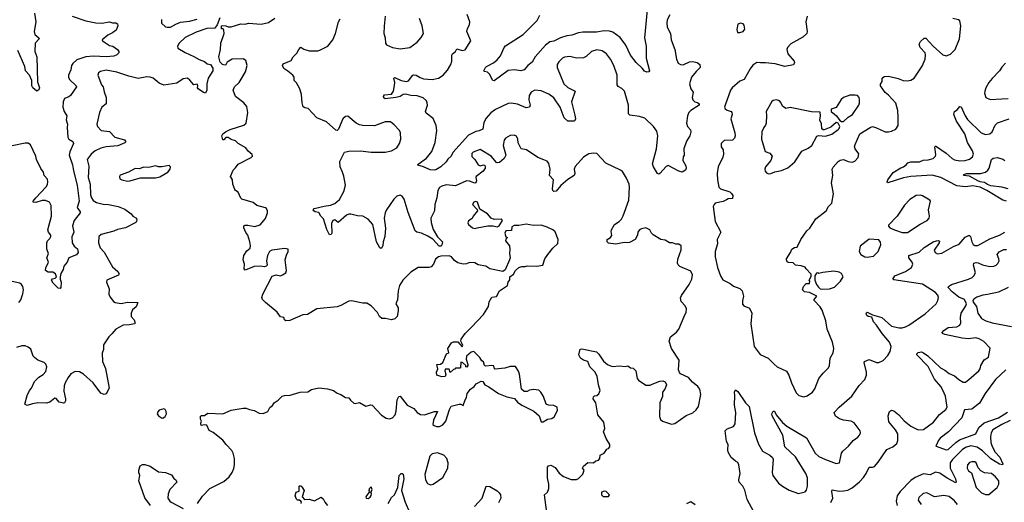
# Model space of a CAD drawing. Extents: x 1603745 to 1745082, y 385868 to 533966.
# Tile 520 of 646: x 1630205 to 1639420, y 480245 to 484764. Entities that reach past the tile are written whole.
import ezdxf

# ---------------------------------------------------------------- set-up
doc = ezdxf.new("R2010")
doc.units = 0

msp = doc.modelspace()

# ---------------------------------------------------------------- linework, layer by layer
at = {"layer": '0CON20XD'}
for points in [[(1630695, 484795.7), (1630824.3, 484754.3), (1630916.9, 484733.1), (1630975, 484730), (1631045, 484743.3), (1631075, 484734.5), (1631104.2, 484734.2), (1631120, 484725), (1631124, 484705), (1631106.7, 484665), (1631075, 484640.8), (1631029.4, 484620.6), (1630977.5, 484575), (1630980, 484565), (1631045, 484522.5), (1631076.7, 484516.7), (1631120, 484485), (1631133.8, 484465), (1631133.3, 484455), (1631113.8, 484435), (1631085, 484423.5), (1631013.4, 484416.6), (1630895, 484423.1), (1630825, 484416.2), (1630741.3, 484388.7), (1630702.5, 484355), (1630691.2, 484335), (1630685, 484293.3), (1630662.5, 484245), (1630661.4, 484225), (1630672.5, 484205), (1630734, 484145), (1630737.5, 484135), (1630681.4, 484055), (1630665, 484042), (1630625, 484026), (1630611.4, 483995), (1630608.9, 483945), (1630621.1, 483905), (1630645.6, 483865), (1630640.6, 483825), (1630645.8, 483805), (1630652.9, 483785), (1630647.8, 483755), (1630656, 483665), (1630665.8, 483645.8), (1630701.2, 483625), (1630709.2, 483605), (1630673.3, 483526.7), (1630667.7, 483495), (1630698.7, 483405), (1630707.4, 483347.4), (1630742.4, 483215), (1630760.6, 483065), (1630744.4, 483005), (1630769.5, 482965), (1630770, 482955), (1630714.5, 482885), (1630700.6, 482835), (1630710.8, 482775), (1630692.3, 482732.3), (1630696, 482675), (1630715, 482643.8), (1630747, 482617), (1630752.9, 482585), (1630737.6, 482562.4), (1630666.1, 482533.9), (1630648.8, 482495), (1630618, 482455), (1630612, 482425), (1630591.2, 482388.8), (1630582.9, 482355), (1630582.9, 482335), (1630593.8, 482306.2), (1630590.8, 482255), (1630582.5, 482247.5), (1630565, 482251.4), (1630517.7, 482297.7), (1630504, 482325), (1630511.2, 482338.8), (1630535.5, 482344.5), (1630550, 482355), (1630539.5, 482385), (1630515, 482399.6), (1630471.4, 482401.4), (1630446.7, 482415), (1630449.5, 482440.5), (1630473.8, 482495), (1630457.8, 482535), (1630475.8, 482575), (1630460.5, 482615), (1630458.9, 482675), (1630465.3, 482694.7), (1630488, 482715), (1630496, 482735), (1630496, 482745), (1630473.1, 482773.1), (1630468.9, 482795), (1630502.7, 482925), (1630500.6, 483025), (1630485, 483055.5), (1630445, 483070), (1630415, 483069.5), (1630355, 483052.3), (1630331.2, 483055), (1630331.4, 483065), (1630355, 483096.9), (1630451.2, 483198.8), (1630465, 483221.2), (1630469.1, 483245), (1630465, 483270), (1630435.3, 483305.3), (1630426.7, 483335), (1630402, 483372), (1630363.6, 483453.6), (1630355.1, 483485.1), (1630305, 483592.5), (1630285, 483606.7), (1630255, 483607.8), (1630135, 483581.4)], [(1630344.4, 484825), (1630357.1, 484745), (1630338.9, 484655), (1630345.8, 484625), (1630383.8, 484595), (1630385.9, 484585.9), (1630350.8, 484545), (1630347.5, 484465), (1630366.1, 484416.1), (1630372.1, 484182.1), (1630390, 484125), (1630384.1, 484105.9), (1630365, 484093.8), (1630327.1, 484127.1), (1630319.2, 484145), (1630317.5, 484195), (1630298, 484245), (1630258, 484285), (1630252, 484325), (1630188.5, 484475)], [(1636290.2, 484809.8), (1636265, 484761.2), (1636260, 484735), (1636265, 484693.3), (1636296.7, 484635), (1636302.9, 484575), (1636336.2, 484486.2), (1636351.9, 484395), (1636368, 484358), (1636390, 484345), (1636415, 484342.9), (1636475, 484370), (1636505, 484373.3), (1636545, 484364), (1636571.2, 484345), (1636574, 484315), (1636535, 484280), (1636491.9, 484225), (1636474.5, 484165), (1636486.8, 484116.8), (1636506.7, 484085), (1636498.6, 484035), (1636504.2, 484014.2), (1636522.5, 483995), (1636548.8, 483988.8), (1636563.3, 483975), (1636563.3, 483965), (1636487.2, 483912.8), (1636468.6, 483895), (1636454.2, 483865), (1636446.2, 483795), (1636456, 483765), (1636482.3, 483732.3), (1636487.5, 483715), (1636475.7, 483675), (1636444.5, 483625.5), (1636420.8, 483555), (1636423.6, 483496.4), (1636415, 483480), (1636412.5, 483445), (1636440, 483395), (1636441.2, 483375), (1636436, 483354), (1636405, 483337.5), (1636375, 483347.1), (1636275, 483400), (1636255, 483390.8), (1636195, 483323.8), (1636185, 483316.7), (1636175, 483323.3), (1636135.7, 483385), (1636128.1, 483415), (1636163.7, 483556.3), (1636177.7, 483675), (1636168.7, 483718.7), (1636135.5, 483765), (1636055, 483840.6), (1636005, 483858), (1635915, 483871.4), (1635903.3, 483883.3), (1635902.7, 483965), (1635865.8, 484095), (1635840.7, 484120.7), (1635805, 484137.5), (1635795.6, 484155), (1635795.5, 484245), (1635765.9, 484335.9), (1635734.4, 484395), (1635695.6, 484445), (1635655, 484473.5), (1635605, 484481.8), (1635555, 484467.5), (1635505, 484419.2), (1635481.7, 484408.3), (1635415, 484404.6), (1635355, 484420.9), (1635305, 484412.9), (1635285, 484403.3), (1635249.2, 484370.8), (1635235.5, 484345), (1635234.5, 484315), (1635297.3, 484165), (1635335, 484129.1), (1635402.5, 484095), (1635370, 483995), (1635400.7, 483869.3), (1635406.5, 483835), (1635396.2, 483813.8), (1635335, 483813.8), (1635301.9, 483845), (1635263.3, 483945), (1635205, 484032.1), (1635155.7, 484065.7), (1635085, 484098.2), (1635024.6, 484105.4), (1634990.8, 484085), (1634973.1, 484055), (1634970.4, 484015), (1634981.8, 483965), (1634975, 483944.2), (1634945, 483938.8), (1634865, 483974.5), (1634805, 483983.5), (1634775, 483977.8), (1634657.6, 483922.4), (1634615, 483890.9), (1634569.1, 483840.9), (1634548.8, 483801.2), (1634540, 483740), (1634506.4, 483723.6), (1634475, 483717.8), (1634405, 483683.1), (1634259.3, 483519.3), (1634242.9, 483485), (1634212.6, 483457.4), (1634197.2, 483432.8), (1634146, 483385), (1634100.9, 483359.1), (1634084.3, 483354.3), (1634045, 483356.7), (1633985, 483386.2), (1633930.7, 483400.7), (1633927.5, 483405), (1633935, 483412.5), (1634011.5, 483468.5), (1634061.2, 483528.8), (1634092.4, 483615), (1634109.1, 483725), (1634103.9, 483773.9), (1634075, 483839.2), (1634008.8, 483888.8), (1634004.3, 483905), (1634020, 483965), (1634019.2, 483985), (1634010.8, 484005), (1633981.2, 484031.2), (1633925, 484050.4), (1633865, 484054), (1633815, 484066.4), (1633795, 484062.9), (1633765, 484044.5), (1633725, 484035.6), (1633625, 484024), (1633611.7, 484031.7), (1633610, 484045), (1633618.3, 484061.7), (1633685, 484066.7), (1633702.5, 484095), (1633711.7, 484148.3), (1633714.4, 484175), (1633706.2, 484215), (1633715, 484222), (1633774.7, 484194.7), (1633825, 484184.4), (1633845, 484192.9), (1633885, 484243.8), (1633895, 484248.1), (1633915, 484244.4), (1633952, 484222), (1633985, 484210.8), (1634066, 484204), (1634125, 484216.4), (1634168.6, 484245), (1634208.9, 484291.1), (1634241.1, 484345), (1634248.8, 484375), (1634248.9, 484431.1), (1634255, 484444.3), (1634282.5, 484465), (1634295, 484490), (1634345, 484474.4), (1634375, 484480.8), (1634425.6, 484565), (1634389.2, 484655), (1634397, 484683), (1634415.7, 484715), (1634416.5, 484745), (1634393.6, 484813.6)], [(1633624.1, 484795.9), (1633615.6, 484704.4), (1633612.9, 484635), (1633624.4, 484594.4), (1633628.6, 484545), (1633638.9, 484528.9), (1633695, 484502.9), (1633765, 484491.9), (1633855, 484504.4), (1633925, 484554.2), (1633962.2, 484597.8), (1633984.3, 484635), (1633971.1, 484705), (1633948, 484775)], [(1636077.8, 484855), (1636052.7, 484595), (1636066.9, 484515), (1636067.5, 484405), (1636098, 484285), (1636092.5, 484275), (1636075, 484271.2), (1636053, 484283), (1636031.5, 484311.5), (1635975, 484364), (1635922, 484432), (1635876.2, 484526.2), (1635825, 484595.8), (1635755, 484648), (1635725, 484658), (1635675, 484661.1), (1635602.1, 484647.9), (1635475, 484646.9), (1635435, 484641.1), (1635371.7, 484618.3), (1635325, 484612.5), (1635265, 484594.5), (1635205, 484562.7), (1635165, 484556.2), (1635124.3, 484525.7), (1635029.2, 484415), (1635000, 484365), (1634960, 484335), (1634926.8, 484293.2), (1634895, 484284.2), (1634835, 484293.8), (1634775, 484288), (1634645, 484190), (1634633.9, 484193.9), (1634602.5, 484255), (1634583.3, 484273.3), (1634555, 484277.5), (1634547.5, 484285), (1634565, 484316.2), (1634573.6, 484326.4), (1634639.6, 484360.4), (1634672.7, 484387.3), (1634703.9, 484426.1), (1634738, 484505), (1634750.2, 484519.8), (1634916, 484624), (1635048.8, 484755), (1635072.1, 484805)], [(1637575, 484797.5), (1637561.9, 484745), (1637575.6, 484655), (1637573.1, 484635), (1637535, 484599.5), (1637422.9, 484537.1), (1637390.6, 484505), (1637385.7, 484485), (1637394.2, 484445), (1637452.5, 484375), (1637455.8, 484364.2), (1637447.3, 484342.7), (1637365, 484324.2), (1637275, 484350), (1637185, 484361.2), (1637139.3, 484360.7), (1637105, 484364), (1637065, 484338), (1637040, 484305), (1636985.8, 484205), (1636945, 484188), (1636872, 484125), (1636857.5, 484105), (1636806, 483965), (1636802, 483945), (1636808.8, 483928.8), (1636825, 483916.2), (1636865, 483903.3), (1636871.2, 483895), (1636873.8, 483875), (1636859.2, 483835), (1636896.5, 483705), (1636900, 483675), (1636896, 483655), (1636875, 483637.5), (1636797.7, 483632.3), (1636771.2, 483605), (1636768.8, 483575), (1636788, 483545), (1636791.4, 483505), (1636785, 483476.7), (1636743.1, 483385), (1636731.8, 483325), (1636734.6, 483265), (1636746.7, 483195), (1636765, 483181.5), (1636851.4, 483151.4), (1636867.9, 483137.9), (1636878.7, 483118.7), (1636875, 483091.2), (1636835, 483086.7), (1636821.2, 483078.8), (1636788, 483062), (1636715, 483046.7), (1636702.9, 483035), (1636695.6, 483015), (1636714.5, 482875), (1636765.7, 482775), (1636732, 482705), (1636735.6, 482665), (1636714.3, 482595), (1636712.7, 482542.7), (1636734, 482445), (1636762.5, 482365), (1636787, 482327), (1636853.6, 482293.6), (1636885, 482270), (1636945, 482246.7), (1636966.7, 482225), (1636978, 482175), (1636968.3, 482131.7), (1636970.5, 482100.5), (1636982.5, 482085), (1637035, 482063.3), (1637056.2, 482015), (1637046.2, 481915), (1637078.6, 481705), (1637135, 481628), (1637208.8, 481595), (1637267.4, 481537.4), (1637295, 481514), (1637381.7, 481471.7), (1637403.8, 481435), (1637426.7, 481365), (1637470.6, 481270.6), (1637495.8, 481245.8), (1637545, 481234.2)], [(1632077.5, 484782.5), (1632052, 484715), (1632030, 484685), (1631955, 484681.4), (1631855, 484648.1), (1631755, 484597.8), (1631696, 484545), (1631681.2, 484515), (1631686.1, 484496.1), (1631755, 484456), (1631835, 484420), (1631885, 484390), (1631935, 484373.8), (1631960.5, 484350.5), (1631990, 484345), (1632011.7, 484311.7), (1632012.5, 484285), (1631970, 484215), (1631956.7, 484165), (1631956.4, 484103.6), (1631945, 484077.5), (1631925, 484082.5), (1631875, 484117.5), (1631870, 484125), (1631873.3, 484145), (1631865, 484160), (1631835, 484153.3), (1631798.7, 484198.7), (1631775, 484215.7), (1631735, 484211.4), (1631675, 484169.2), (1631555, 484150), (1631510.3, 484170.3), (1631453.8, 484215), (1631427.5, 484225), (1631395, 484227.8), (1631315, 484214.4), (1631225, 484236.7), (1631115, 484273.3), (1631015, 484292.7), (1630960.6, 484279.4), (1630941.2, 484265), (1630937.1, 484245), (1630971.4, 484155), (1630987.5, 484135), (1630995, 484087.5), (1631014.3, 484034.3), (1631014, 483975), (1630974.2, 483945), (1630950.8, 483895), (1630927.5, 483785), (1630932.5, 483765), (1630968.8, 483725), (1631045, 483716.9), (1631095, 483665.6), (1631185, 483638.6), (1631199.3, 483620.7), (1631189.7, 483610.3), (1631125, 483581.4), (1631015, 483572.7), (1630965, 483562.5), (1630910, 483535), (1630872.5, 483505), (1630835.8, 483455), (1630852.2, 483392.2), (1630845.4, 483285.4), (1630864.6, 483224.6), (1630867.7, 483125), (1630876.1, 483096.1), (1630892.4, 483072.4), (1630922.6, 483052.6), (1630985, 483036.5), (1631035, 483033.2), (1631126, 483014), (1631190.5, 482990.5), (1631247.5, 482945), (1631262.5, 482925), (1631297.5, 482905), (1631300, 482885), (1631292.5, 482865), (1631195, 482814.4), (1631120.3, 482799.7), (1631085, 482784.2), (1630966.7, 482753.3), (1630946.6, 482733.4), (1630941.9, 482675), (1630957.2, 482627.2), (1630995, 482588), (1631075, 482450), (1631125, 482406.2), (1631136.2, 482385), (1631128.3, 482371.7), (1631020, 482325), (1631016.7, 482305), (1631042.7, 482242.7), (1631040, 482195), (1631051.2, 482165), (1631082.5, 482125), (1631097, 482117), (1631155.8, 482105.8), (1631215, 482118.6), (1631310, 482115), (1631296, 482075), (1631261.7, 482048.3), (1631246.7, 482015), (1631248.6, 481985), (1631276, 481955), (1631286.4, 481923.6), (1631282.5, 481917.5), (1631228, 481908), (1631172.5, 481905), (1631103.2, 481866.8), (1631068.3, 481821.7), (1631038.8, 481795), (1630990.5, 481719.5), (1630990.8, 481675), (1630978, 481642), (1630978.6, 481565), (1631006.8, 481496.8), (1631041.2, 481315), (1631015, 481260), (1630995, 481256), (1630965, 481266.2), (1630892, 481365), (1630803.3, 481445), (1630765, 481465.3), (1630725, 481469.1), (1630685, 481448.5), (1630658.2, 481415), (1630631.1, 481365), (1630622.5, 481335), (1630619.4, 481285), (1630634.2, 481215), (1630634, 481196), (1630625, 481177.5), (1630615, 481172.5), (1630575, 481183.3), (1630545, 481217.5), (1630535, 481220), (1630486.1, 481183.9), (1630457, 481173), (1630376.1, 481176.1), (1630326.2, 481166.2), (1630275, 481152), (1630254, 481164), (1630274, 481245), (1630297.3, 481292.7), (1630316.2, 481315), (1630343.2, 481376.8), (1630383.5, 481416.5), (1630425, 481440.8), (1630449.3, 481470.7), (1630458.6, 481515), (1630449.1, 481539.1), (1630432.7, 481552.7), (1630375, 481576.2), (1630345, 481601.2), (1630332.5, 481615), (1630308.8, 481678.8), (1630285, 481698.8), (1630255, 481709.3), (1630225, 481710.4), (1630176, 481695)], [(1631532, 484765), (1631532.9, 484732.9), (1631568.3, 484698.3), (1631585, 484692.5), (1631616.8, 484693.2), (1631667, 484723), (1631710.3, 484739.7), (1631795, 484750), (1631865, 484768.8)], [(1632225, 483376.7), (1632249.3, 483410.7), (1632372.5, 483475), (1632382.5, 483485), (1632381.7, 483501.7), (1632343.6, 483533.6), (1632320, 483565), (1632250, 483605), (1632225, 483630), (1632185, 483642.5), (1632155, 483660), (1632135, 483660), (1632115, 483640), (1632105, 483640), (1632096.2, 483675), (1632106.2, 483695), (1632132, 483715), (1632176.2, 483735), (1632303.3, 483775), (1632323.9, 483796.1), (1632338.8, 483895), (1632331.7, 483951.7), (1632303.3, 483985), (1632224.1, 484044.1), (1632203.3, 484105), (1632216.7, 484135), (1632258.8, 484175), (1632288.3, 484221.7), (1632317.5, 484275), (1632332.5, 484335), (1632322.1, 484382.1), (1632295, 484397.1), (1632195, 484393.3), (1632147.5, 484365), (1632135, 484342.5), (1632125, 484337.5), (1632103, 484343), (1632080, 484365), (1632070, 484415), (1632083.6, 484486.4), (1632086.7, 484545), (1632117.5, 484635), (1632117, 484667), (1632108.3, 484678.3), (1632095, 484680), (1632093.3, 484705), (1632105, 484710), (1632135, 484706.7), (1632157, 484697), (1632185, 484696.7), (1632274.4, 484725.6), (1632315, 484720.6), (1632345, 484731.4), (1632465, 484720.8), (1632535, 484738), (1632592.4, 484777.6)], [(1635715, 480748.8), (1635728, 480765), (1635728, 480785), (1635695, 480842.5), (1635670, 480905), (1635680, 480935), (1635671.2, 480995), (1635616.7, 481065), (1635596.4, 481176.4), (1635572.5, 481215), (1635576.4, 481233.6), (1635585, 481242.5), (1635605, 481246.7), (1635625, 481262), (1635638.2, 481291.8), (1635621.5, 481345), (1635610, 481425), (1635587.6, 481467.6), (1635541.4, 481515), (1635522.7, 481562.7), (1635482.5, 481575), (1635454.2, 481595), (1635439.2, 481625), (1635450, 481680), (1635465, 481683.3), (1635603.6, 481653.6), (1635625, 481632.5), (1635667.3, 481567.3), (1635705, 481534), (1635733, 481523), (1635755, 481516), (1635815, 481522.5), (1635873, 481517), (1635895, 481522.5), (1635920, 481505), (1635945, 481500), (1635970, 481475), (1635983.8, 481405), (1635995, 481390), (1636065, 481343.3), (1636105, 481341.2), (1636125, 481351.2), (1636195, 481378.8), (1636223.6, 481383.6), (1636245, 481372.5), (1636256.7, 481345), (1636244, 481305), (1636222, 481275), (1636221.2, 481235), (1636196.2, 481175), (1636193, 481047), (1636201.7, 481021.7), (1636220, 481005), (1636305, 480976.7), (1636335, 480983.8), (1636441.3, 481058.7), (1636505, 481083.1), (1636535, 481110), (1636557.4, 481142.6), (1636578.1, 481255), (1636569.4, 481305), (1636550.7, 481330.7), (1636500.3, 481370.3), (1636463, 481413), (1636388.8, 481448.8), (1636379.3, 481459.3), (1636371.2, 481485), (1636376.4, 481576.4), (1636306.2, 481685), (1636283.3, 481755), (1636296.7, 481795), (1636351.7, 481838.3), (1636373.3, 481865), (1636424.3, 481985.7), (1636440.8, 482025), (1636445.9, 482055.9), (1636433.3, 482085), (1636396.4, 482126.4), (1636390.7, 482159.3), (1636399.3, 482180.7), (1636470, 482285), (1636494.1, 482335.9), (1636502, 482375), (1636485, 482410), (1636383, 482453), (1636368.3, 482468.3), (1636362.5, 482485), (1636363, 482523), (1636395, 482610), (1636396.1, 482646.1), (1636375, 482663.3), (1636345, 482661.2), (1636315, 482673.3), (1636285, 482676.2), (1636245, 482700), (1636205, 482706), (1636135, 482748.8), (1636118.8, 482765), (1636103.3, 482795), (1636065, 482815.8), (1636025, 482807.1), (1636006, 482795), (1635991.4, 482775), (1635986, 482745), (1635964.3, 482705.7), (1635911.7, 482678.3), (1635895, 482674), (1635861.2, 482678.8), (1635785, 482661.2), (1635715, 482670), (1635702.5, 482685), (1635702.5, 482705), (1635735, 482726), (1635746.4, 482743.6), (1635739.5, 482779.5), (1635742.5, 482795), (1635770.8, 482845), (1635815, 482872.9), (1635835.8, 482895), (1635853.7, 482926.3), (1635904.3, 483074.3), (1635913.3, 483195), (1635909.4, 483225), (1635885, 483278.8), (1635845, 483341.2), (1635828.8, 483355), (1635690.5, 483420.5), (1635605, 483510), (1635575.7, 483515.7), (1635532, 483508), (1635482.1, 483477.9), (1635405, 483388.6), (1635395.5, 483365), (1635400.6, 483325), (1635395.5, 483304.5), (1635335, 483266.7), (1635269.3, 483210.7), (1635225, 483160), (1635205, 483156.2), (1635194.4, 483164.4), (1635191.1, 483181.1), (1635200.6, 483265), (1635164.4, 483304.4), (1635169.2, 483365), (1635157, 483417), (1635140.5, 483440.5), (1635110.8, 483450.8), (1635055, 483472.5), (1634946.8, 483546.8), (1634896.7, 483555), (1634869.5, 483609.5), (1634866.1, 483643.9), (1634855, 483672.5), (1634833, 483683), (1634795, 483681.2), (1634751.2, 483655), (1634738.6, 483635), (1634730, 483585), (1634754.4, 483495), (1634740, 483465), (1634695, 483427.8), (1634675, 483422.9), (1634667, 483427), (1634618, 483485), (1634515, 483550), (1634450, 483525), (1634435, 483510), (1634435, 483482.5), (1634464.5, 483454.5), (1634495, 483406), (1634515, 483396.2), (1634546.4, 483406.4), (1634558.3, 483398.3), (1634562.5, 483385), (1634562.5, 483375), (1634541.2, 483345), (1634476, 483295), (1634472.5, 483285), (1634479.5, 483255), (1634473, 483237), (1634465, 483234.4), (1634415, 483252.5), (1634385.4, 483254.6), (1634285, 483209.5), (1634196.4, 483216.4), (1634155, 483206.5), (1634135, 483192), (1634118.6, 483165), (1634110, 483095), (1634090.8, 483035), (1634086, 482975), (1634052, 482905), (1634055.7, 482865), (1634075, 482800), (1634115, 482732), (1634162, 482685), (1634156.7, 482655), (1634148.1, 482645), (1634131.9, 482645), (1634069.9, 482709.9), (1634025, 482738.5), (1633964.6, 482764.6), (1633923.1, 482773.1), (1633905, 482785.8), (1633839.9, 482959.9), (1633804.5, 483085), (1633785, 483112.9), (1633765, 483119.5), (1633735, 483110.4), (1633705, 483083.3), (1633637.8, 482985), (1633624.6, 482955.4), (1633616.4, 482905), (1633627.6, 482812.4), (1633620.8, 482735), (1633608, 482685), (1633605, 482650), (1633595, 482627.5), (1633585, 482621.2), (1633575, 482626.7), (1633545, 482683.8), (1633508.5, 482845), (1633466.2, 482896.2), (1633415.7, 482925.7), (1633365, 482928.4), (1633305, 482942.3), (1633285, 482941.8), (1633265, 482932.4), (1633186.2, 482866.2), (1633155, 482889.4), (1633135.6, 482884.4), (1633122.9, 482855), (1633127.5, 482765), (1633118.8, 482751.2), (1633105, 482748.8), (1633078.3, 482798.3), (1633048.3, 482898.3), (1633023.3, 482925), (1633005, 482957.5), (1632970, 482965), (1632957.5, 482975), (1632952.5, 482985), (1632960, 482995), (1633055, 483018.5), (1633115, 483026.5), (1633155, 483044.5), (1633198.7, 483081.3), (1633237.8, 483155), (1633253.5, 483215), (1633239.1, 483299.1), (1633226, 483335), (1633203.3, 483385), (1633200, 483435), (1633245, 483523.3), (1633285, 483532.5), (1633395, 483535.8), (1633495.7, 483524.3), (1633625, 483522.5), (1633685, 483537.3), (1633734.3, 483565), (1633759.2, 483605), (1633773.3, 483645), (1633767.5, 483705), (1633759.2, 483725), (1633710.9, 483780.9), (1633675, 483808.6), (1633625, 483808.6), (1633525, 483771.1), (1633415, 483772.5), (1633385, 483778.1), (1633353.8, 483793.8), (1633275, 483860), (1633255, 483856.7), (1633230, 483835), (1633189.7, 483740.3), (1633175, 483726.7), (1633165, 483728.8), (1633075, 483808.8), (1632985, 483846.2), (1632905, 483932.5), (1632875, 483937.5), (1632858.6, 483948.6), (1632847.5, 483985), (1632840.8, 484065), (1632827.2, 484117.2), (1632795, 484173.3), (1632772.5, 484195), (1632772.5, 484225), (1632762.5, 484245), (1632715, 484283.3), (1632675.7, 484305.7), (1632663.8, 484335), (1632670.5, 484349.5), (1632747, 484383), (1632763.8, 484415), (1632799.1, 484450.9), (1632816, 484485), (1632835, 484506.7), (1632865, 484488), (1632915, 484473.8), (1632993.9, 484473.9), (1633015, 484478.8), (1633087.5, 484515), (1633136.2, 484575), (1633161.2, 484635), (1633188.8, 484745), (1633205, 484773.3)], [(1636945, 484644), (1636976.7, 484655), (1636990, 484675), (1636984.2, 484714.2), (1636975, 484726), (1636955, 484732), (1636926.4, 484723.6), (1636916.4, 484673.6), (1636922.5, 484645), (1636945, 484644)], [(1637545, 481234.2), (1637575, 481242), (1637625, 481276), (1637645, 481306.2), (1637684.1, 481405.9), (1637724.7, 481455.3), (1637775, 481503.3), (1637784.2, 481525), (1637791.4, 481595), (1637819.2, 481645), (1637824.2, 481685), (1637813.1, 481745), (1637760.8, 481865), (1637748, 481945), (1637714.2, 482045), (1637695, 482076.2), (1637640, 482135), (1637638.8, 482145), (1637663.8, 482175), (1637595, 482210), (1637550, 482215), (1637532.5, 482235), (1637540, 482265), (1637565, 482292.5), (1637597.5, 482295), (1637600, 482315), (1637592.5, 482325), (1637611.7, 482358.3), (1637610.7, 482380.7), (1637565, 482430), (1637557, 482447), (1637519.3, 482459.3), (1637466.1, 482466.1), (1637445, 482486.7), (1637400.5, 482490.5), (1637388.3, 482498.3), (1637380, 482515), (1637380, 482525), (1637420, 482585), (1637430, 482615), (1637455, 482632.5), (1637480, 482635), (1637514.3, 482705.7), (1637543.8, 482745), (1637572.7, 482787.3), (1637598.8, 482811.2), (1637655, 482900), (1637753.3, 482975), (1637773.8, 483015), (1637806.2, 483045), (1637822, 483135), (1637802.3, 483235), (1637816.4, 483305), (1637810, 483365), (1637817.7, 483382.3), (1637864.1, 483435.9), (1637885, 483450), (1637915, 483453.8), (1637957.5, 483435), (1637995, 483429.2), (1638019.3, 483440.7), (1638050.8, 483475), (1638058.8, 483508.8), (1638023.8, 483555), (1638019.2, 483575), (1638022.9, 483595), (1638068, 483695), (1638165, 483756), (1638185, 483762.5), (1638225, 483751.9), (1638305, 483714.3), (1638335, 483712.5), (1638365, 483719.2), (1638405, 483740), (1638427.7, 483772.3), (1638427.6, 483847.6), (1638424.7, 483914.7), (1638405, 483981.2), (1638335, 484058.1), (1638305, 484081.5), (1638260, 484145), (1638260.3, 484159.7), (1638276, 484185), (1638276.2, 484215), (1638295, 484230.8), (1638335, 484235.7), (1638425, 484213.3), (1638474, 484194), (1638515, 484190), (1638545, 484198.8), (1638575, 484216.7), (1638652.1, 484327.9), (1638678.6, 484395), (1638682.9, 484435), (1638677.5, 484455), (1638633.3, 484505), (1638623.8, 484535), (1638635, 484560), (1638668.3, 484591.7), (1638685, 484592.5), (1638753.3, 484515), (1638844.6, 484434.6), (1638875, 484426.9), (1638917.6, 484442.4), (1638960, 484485), (1639000, 484585), (1639013, 484707), (1639005, 484753.3), (1638992.3, 484762.3), (1638937.5, 484775)], [(1639431.5, 484358.5), (1639395, 484318.8), (1639375.3, 484284.7), (1639305, 484214), (1639275.8, 484175), (1639246, 484125), (1639237.5, 484095), (1639235.8, 484075), (1639245.9, 484035.9), (1639285.9, 484015.9)], [(1637915, 483810), (1637957.8, 483852.2), (1637998.6, 483875), (1638058.1, 483965), (1638065.7, 483985.7), (1638065.9, 484015.9), (1638060, 484035), (1638045, 484053.3), (1638025, 484058.8), (1637975, 484058), (1637913.3, 484035), (1637893.2, 484016.8), (1637845, 483942.5), (1637800, 483925), (1637800, 483905), (1637850, 483865), (1637880.5, 483820.5), (1637895, 483810), (1637915, 483810)], [(1637212.3, 483322.3), (1637235, 483324.2), (1637271.7, 483338.3), (1637335, 483351.4), (1637395, 483377.5), (1637458.1, 483431.9), (1637526.2, 483533.8), (1637585, 483561.5), (1637618.5, 483585), (1637665.9, 483674.1), (1637685, 483678.8), (1637745, 483673.3), (1637805, 483692.2), (1637865.8, 483735), (1637875.6, 483745), (1637880.6, 483765), (1637865.9, 483795.9), (1637845, 483801.2), (1637795, 483758.8), (1637735, 483732.5), (1637723, 483733), (1637713, 483743), (1637709.3, 483789.3), (1637693.9, 483823.9), (1637700, 483865), (1637697, 483897), (1637615, 483902), (1637415, 483942.9), (1637375, 483932), (1637344.4, 483954.4), (1637329.7, 483989.7), (1637316.7, 484005), (1637286.4, 484013.6), (1637255, 484008.8), (1637242.7, 483997.3), (1637190, 483905), (1637193.9, 483866.1), (1637191.4, 483795), (1637185.8, 483775), (1637168, 483755), (1637149.2, 483715), (1637145.9, 483645.9), (1637181.4, 483531.4), (1637225.8, 483515.8), (1637246.1, 483486.1), (1637236, 483445), (1637186.2, 483385), (1637180, 483365), (1637181.2, 483345), (1637195, 483328.8), (1637212.3, 483322.3)], [(1639285.9, 484015.9), (1639395, 484024.5), (1639455, 484027.5)], [(1639440, 483065), (1639405, 483075.6), (1639256.9, 483165), (1639195, 483194.8), (1639125, 483207.3), (1639055, 483200), (1638975, 483208.4), (1638825, 483287.7), (1638745, 483309.7), (1638545, 483296.4), (1638477.2, 483282.8), (1638330, 483235), (1638323.3, 483245), (1638331.2, 483265), (1638378.3, 483331.7), (1638451.7, 483378.3), (1638477.5, 483385), (1638500, 483405), (1638517.7, 483422.3), (1638545, 483433.8), (1638625, 483432.9), (1638661.5, 483448.5), (1638707.7, 483452.3), (1638755, 483465.6), (1638774.4, 483485), (1638778.9, 483501.1), (1638768.8, 483571.2), (1638775, 483583.3), (1638875.7, 483515.7), (1638931.5, 483465), (1638955, 483451.8), (1639005, 483441.8), (1639054.7, 483445.3), (1639095, 483458.9), (1639121.2, 483478.8), (1639131.2, 483505), (1639123.4, 483535), (1639076.7, 483615), (1639050.3, 483695), (1638971.5, 483815), (1638947.5, 483875), (1638953.3, 483905), (1638979.5, 483920.5), (1639005, 483952.5), (1639015, 483946.7), (1639053, 483863), (1639075, 483829.6), (1639204.4, 483705), (1639245, 483689.6), (1639285.3, 483694.7), (1639305.7, 483715), (1639333.3, 483776.7), (1639355, 483798.1), (1639463.8, 483836.2)], [(1639455, 483179.4), (1639395, 483194.9), (1639295, 483207.7), (1639261.1, 483221.1), (1639235, 483239), (1639195, 483244.9), (1639171.9, 483255), (1639095, 483300), (1639038.8, 483305), (1639044.3, 483315), (1639065, 483322.7), (1639196.3, 483323.7), (1639243.2, 483336.8), (1639265.5, 483354.5), (1639278, 483375), (1639298.8, 483455), (1639315, 483468.8), (1639356.2, 483473.8), (1639405, 483456.9), (1639425.4, 483445.4)], [(1631215, 483252), (1631235, 483254), (1631335, 483284), (1631475, 483284), (1631515, 483294), (1631592.5, 483335), (1631612.5, 483365), (1631617, 483387), (1631605, 483400), (1631535, 483386.7), (1631505, 483386.7), (1631475, 483396), (1631415, 483380), (1631365, 483383.8), (1631325, 483366.2), (1631285, 483370), (1631222.5, 483335), (1631145, 483307.5), (1631137.5, 483295), (1631142.5, 483275), (1631160, 483265), (1631215, 483252)], [(1631870, 480235), (1631916.4, 480303.6), (1631983.3, 480375), (1632115, 480438.8), (1632165.9, 480484.1), (1632193.8, 480525), (1632207.5, 480562.5), (1632214, 480595), (1632214.1, 480654.1), (1632204.2, 480705), (1632190.9, 480730.9), (1632136.3, 480786.3), (1632106.6, 480826.6), (1632015, 480897.5), (1631978.3, 480918.3), (1631955, 480966.2), (1631935, 480971.2), (1631902.5, 480965), (1631900, 480985), (1631907.5, 481005), (1631896.7, 481025), (1631897.5, 481052.5), (1631905, 481057.5), (1631935, 481056.7), (1631965, 481080), (1632105, 481073.8), (1632185, 481106.7), (1632296.4, 481126.4), (1632325, 481126.7), (1632355, 481113.3), (1632400, 481105), (1632445, 481081.2), (1632485, 481076.7), (1632525.9, 481094.1), (1632545, 481133.3), (1632570, 481150), (1632585, 481176.7), (1632625, 481200), (1632661.7, 481238.3), (1632684.1, 481245.9), (1632735, 481248), (1632830, 481275), (1632901.2, 481278.8), (1632935, 481301.2), (1633004.1, 481315.9), (1633085, 481308.8), (1633140.7, 481290.7), (1633175, 481266.7), (1633210, 481255), (1633255, 481227.5), (1633285, 481222.5), (1633300.7, 481200.7), (1633333.6, 481173.6), (1633345, 481170), (1633385, 481180), (1633445, 481146.7), (1633491.7, 481158.3), (1633505, 481156.2), (1633591.2, 481061.2), (1633635, 481034.2), (1633665, 481027.5), (1633695, 481037.5), (1633718.1, 481065), (1633727.9, 481097.9), (1633738, 481205), (1633752.5, 481235), (1633765, 481237.5), (1633832, 481155), (1633893, 481123), (1633925.8, 481085.8), (1633955, 481068), (1633992.7, 481062.7), (1634087.5, 481095), (1634116.1, 481096.1), (1634077.5, 481015), (1634072, 480975), (1634083, 480963), (1634105.9, 480954.1), (1634135, 480955.8), (1634165, 480970), (1634192.5, 481005), (1634227.5, 481115), (1634242.5, 481145), (1634317, 481163), (1634335, 481162.5), (1634355, 481150), (1634372.5, 481205), (1634387.5, 481225), (1634392.5, 481265), (1634424.3, 481305.7), (1634459.7, 481330.3), (1634476.1, 481353.9), (1634525, 481380), (1634540, 481375), (1634557.5, 481345), (1634596.1, 481326.1), (1634685, 481263.3), (1634764.2, 481234.2), (1634836.1, 481216.1), (1634864.1, 481184.1), (1634905, 481153.3), (1635017.3, 481097.3), (1635066.7, 481055), (1635085, 481000), (1635105, 480997.5), (1635146, 481024), (1635185, 481030.6), (1635206, 481045), (1635238.8, 481105), (1635236.2, 481135), (1635205, 481151.2), (1635153.9, 481153.9), (1635133.6, 481163.6), (1635105.9, 481235.9), (1635083.3, 481275), (1635063.6, 481293.6), (1635015, 481301.2), (1634975, 481293.8), (1634955, 481283.8), (1634925, 481283.3), (1634900, 481305), (1634882, 481445), (1634872.7, 481472.7), (1634845.7, 481515.7), (1634795, 481515.8), (1634745, 481501.2), (1634655, 481491.2), (1634647.5, 481495), (1634642.5, 481522.5), (1634625, 481526.2), (1634565, 481520), (1634556.4, 481526.4), (1634545, 481560), (1634530.7, 481570.7), (1634512.3, 481602.3), (1634455, 481656.7), (1634429.3, 481650.7), (1634387.5, 481612.5), (1634382.5, 481585), (1634400, 481535), (1634400, 481525), (1634388.3, 481511.7), (1634380, 481515), (1634380, 481525), (1634350, 481555), (1634335, 481557.5), (1634330, 481505), (1634325, 481500), (1634285, 481500), (1634278.3, 481491.7), (1634265, 481490), (1634235, 481460), (1634223, 481493), (1634187, 481493), (1634183.3, 481475), (1634192.5, 481445), (1634187, 481423), (1634155, 481420), (1634110, 481435), (1634106.7, 481465), (1634116.7, 481495), (1634110, 481535), (1634141.7, 481538.3), (1634166, 481554), (1634200, 481635), (1634220, 481645), (1634212.5, 481685), (1634245, 481737.5), (1634265, 481749.2), (1634305, 481747.5), (1634345, 481700), (1634352.5, 481715), (1634332.5, 481755), (1634336.4, 481773.6), (1634375, 481826.7), (1634433.3, 481885), (1634546.7, 482005), (1634591.7, 482078.3), (1634597.7, 482122.3), (1634623.3, 482165), (1634666.4, 482173.6), (1634696.7, 482225), (1634770, 482275), (1634777.5, 482305), (1634791.7, 482328.3), (1634793, 482357), (1634825, 482380), (1634843.6, 482416.4), (1634875, 482442.5), (1634905, 482453.3), (1634935, 482452.5), (1634955, 482460), (1635045, 482456.7), (1635100, 482465), (1635120, 482525), (1635146.7, 482565), (1635194, 482625), (1635241.2, 482668.8), (1635244.2, 482705), (1635217.3, 482777.3), (1635195, 482796.2), (1635140.9, 482820.9), (1635085, 482840), (1635015, 482835.6), (1634945, 482848.6), (1634875, 482837.5), (1634832.3, 482837.7), (1634810, 482825), (1634808.3, 482791.7), (1634755, 482787.5), (1634743.9, 482766.1), (1634755, 482730), (1634770, 482725), (1634755, 482710), (1634752.7, 482692.7), (1634787.7, 482647.7), (1634793, 482613), (1634788.1, 482575), (1634793.8, 482535), (1634787.5, 482515), (1634747, 482423), (1634725, 482407.5), (1634605, 482430.8), (1634567.5, 482455), (1634495, 482468.8), (1634465, 482486), (1634415, 482492), (1634385, 482478), (1634355, 482476.2), (1634306.1, 482486.1), (1634275, 482508.8), (1634245, 482544.2), (1634225, 482551.9), (1634145, 482549.5), (1634125, 482542.9), (1634097.6, 482522.4), (1634078.8, 482475), (1634055, 482451.2), (1634035, 482444), (1633935, 482444.2), (1633865, 482401.2), (1633789.2, 482325), (1633759.2, 482275), (1633745.7, 482225), (1633739.4, 482140.6), (1633726.7, 482105), (1633746.7, 482065), (1633747, 482037), (1633736.7, 481985), (1633716.4, 481963.6), (1633685, 481953.8), (1633627.7, 481967.7), (1633595, 481965.8), (1633572.9, 481985), (1633553.7, 482023.7), (1633494.3, 482084.3), (1633455, 482108.8), (1633415, 482108.8), (1633310.7, 482130.7), (1633285, 482130), (1633211.7, 482088.3), (1633175, 482076.7), (1632985, 482056.7), (1632900, 482005), (1632855, 482001.2), (1632731.7, 481948.3), (1632694.4, 481944.4), (1632683.8, 481955), (1632677.5, 481975), (1632645, 481982.5), (1632613.8, 482025), (1632504.5, 482114.5), (1632476.2, 482145), (1632472.3, 482162.3), (1632480.8, 482195), (1632567, 482363), (1632605, 482373.8), (1632645, 482366.7), (1632665, 482374), (1632695, 482393.3), (1632701.2, 482415), (1632690, 482515), (1632700.8, 482559.2), (1632717.5, 482595), (1632717.5, 482615), (1632685, 482621.2), (1632563.4, 482606.6), (1632542.9, 482595), (1632525.6, 482555), (1632515.8, 482505), (1632520, 482465), (1632512.5, 482455), (1632495, 482448.8), (1632455, 482457.5), (1632397.9, 482452.1), (1632315, 482420), (1632305, 482430), (1632308.9, 482475), (1632295.6, 482515), (1632303.2, 482556.8), (1632330.9, 482599.1), (1632362, 482625), (1632364.3, 482645.7), (1632359.4, 482685), (1632338.9, 482745), (1632321.2, 482771.2), (1632304, 482815), (1632303.3, 482835), (1632315, 482841.2), (1632338.8, 482841.2), (1632405, 482827.1), (1632455, 482842.5), (1632506.4, 482903.6), (1632525.6, 482954.4), (1632525.6, 482975), (1632515.8, 482995), (1632505, 483002.9), (1632425, 483023.8), (1632391.2, 483051.2), (1632285, 483083.3), (1632274.2, 483094.2), (1632248.3, 483148.3), (1632225, 483163.3), (1632218.8, 483175), (1632200, 483225), (1632196.2, 483265), (1632176.7, 483295), (1632204.3, 483355.7), (1632225, 483376.7)], [(1634465, 482810), (1634485, 482814), (1634585, 482833.3), (1634635, 482832.5), (1634675, 482823.3), (1634693.3, 482835), (1634722.5, 482885), (1634715, 482897.5), (1634645, 482893.3), (1634616.4, 482906.4), (1634583.3, 482945), (1634510, 482990), (1634490, 483055), (1634475, 483061.2), (1634455, 483056.2), (1634443.8, 483035), (1634486.7, 482986.7), (1634490, 482975), (1634448.8, 482925), (1634438.8, 482901.2), (1634405, 482880), (1634400.5, 482860.5), (1634406.2, 482845), (1634443.3, 482815), (1634465, 482810)], [(1638515, 482771.5), (1638631.3, 482848.7), (1638697.6, 482882.4), (1638715.8, 482905), (1638720, 482925), (1638708.9, 482985), (1638730, 483065), (1638724, 483074), (1638655, 483116), (1638635, 483120.8), (1638595, 483117.5), (1638535, 483080), (1638485, 483028.8), (1638415.8, 482924.2), (1638335, 482840), (1638335, 482830), (1638347.5, 482815), (1638392.5, 482795), (1638465, 482771.8), (1638515, 482771.5)], [(1637074.2, 480155), (1637012.3, 480272.3), (1636989.9, 480359.9), (1636971.5, 480395), (1636938.1, 480435), (1636934.3, 480455), (1636946.7, 480515), (1636936.5, 480595), (1636925, 480619.2), (1636905, 480628.8), (1636865, 480663.8), (1636835.7, 480715.7), (1636831.4, 480735), (1636836.2, 480785), (1636821.2, 480815), (1636808.8, 480915), (1636825, 480933.3), (1636885, 480953.8), (1636899.7, 480980.3), (1636906, 481085), (1636896.2, 481155), (1636898.8, 481245), (1636893.8, 481275), (1636905, 481297.5), (1636925, 481282.5), (1636998.8, 481175), (1637031.7, 481141.7), (1637080.8, 480895), (1637120.1, 480790.1), (1637157.1, 480725), (1637226.6, 480686.6), (1637251.2, 480665), (1637258, 480645), (1637248.1, 480525), (1637252.9, 480495), (1637305.6, 480425.6), (1637344, 480395), (1637405, 480360), (1637495, 480326.2), (1637556.4, 480343.6), (1637570, 480360), (1637578.8, 480395), (1637576.9, 480475), (1637561.1, 480515), (1637465, 480670), (1637365.8, 480765.8), (1637348.5, 480875), (1637246, 481055), (1637244, 481075), (1637255, 481097.5), (1637269.3, 481099.3), (1637284.3, 481064.3), (1637343.9, 480993.9), (1637385, 480956.5), (1637568.3, 480848.3), (1637650, 480705), (1637685, 480674.4), (1637746.6, 480646.6), (1637845, 480610), (1637877.5, 480615), (1637895.8, 480704.2), (1637907.5, 480725), (1637960.7, 480769.3), (1638005, 480824), (1638050, 480855), (1638063.3, 480875), (1638073.6, 480896.4), (1638070, 480915), (1638015, 480988.8), (1637985.6, 481005.6), (1637915, 481012.9), (1637877.5, 481027.5), (1637841.4, 481051.4), (1637826.2, 481085), (1637873.8, 481135), (1637991.4, 481238.6), (1638060.7, 481339.3), (1638114.4, 481395), (1638129.1, 481435), (1638131.5, 481465), (1638107.5, 481555), (1638110, 481565), (1638155, 481582), (1638225, 481555.6), (1638245, 481553.5), (1638286.9, 481573.1), (1638331.2, 481618.8), (1638351.7, 481658.3), (1638360.4, 481705), (1638345.5, 481745), (1638275.2, 481825.2), (1638225, 481902.9), (1638196.1, 481935), (1638178.5, 481978.5), (1638146.7, 481985), (1638131.8, 481995), (1638125.8, 482014.2), (1638130, 482020), (1638135, 482024.2), (1638185, 481999.2), (1638274.1, 481974.1), (1638365, 481895.5), (1638435, 481878.1), (1638465, 481880), (1638495, 481887.8), (1638525, 481904.4), (1638680.2, 482009.8), (1638781.5, 482105), (1638797.8, 482135), (1638804.3, 482164.3), (1638796.7, 482185), (1638775, 482208.2), (1638655, 482286.5), (1638387.3, 482327.3), (1638376.7, 482335), (1638394.2, 482365), (1638496.2, 482405), (1638550, 482445), (1638563.8, 482475), (1638556.7, 482495), (1638526.2, 482535), (1638526.7, 482555), (1638623, 482587), (1638669.3, 482630.7), (1638755, 482682.9), (1638785, 482693.8), (1638805, 482696.7), (1638811.7, 482691.7), (1638808.8, 482675), (1638764.4, 482605), (1638772, 482585), (1638795, 482572.9), (1638835, 482579.4), (1638945, 482641.4), (1638997.6, 482662.4), (1639053.8, 482726.2), (1639085, 482743.5), (1639095, 482742.9), (1639103.8, 482733.8), (1639115.4, 482685), (1639129.8, 482659.8), (1639145, 482650), (1639171.7, 482648.3), (1639285, 482713.6), (1639373.5, 482746.5), (1639425, 482775.5)], [(1638135, 482540), (1638155, 482544.3), (1638195, 482550), (1638239.2, 482595), (1638263.8, 482655), (1638259.5, 482679.5), (1638245, 482702.5), (1638155, 482708), (1638070, 482645), (1638060, 482595), (1638076.7, 482565), (1638115, 482544.2), (1638135, 482540)], [(1637797.1, 480242.9), (1637813.5, 480285), (1637804.4, 480345.6), (1637808.8, 480361.2), (1637875, 480349.4), (1637915, 480351.5), (1637955, 480360), (1637995, 480380), (1638065, 480437.3), (1638101.3, 480478.7), (1638126.4, 480513.6), (1638155, 480574.3), (1638185, 480573.5), (1638205, 480581.1), (1638240.6, 480619.4), (1638321.5, 480738.5), (1638378, 480765), (1638414.5, 480795.5), (1638424.4, 480825), (1638423.2, 480885), (1638402.7, 480922.7), (1638339.5, 480999.5), (1638333.3, 481055), (1638345, 481096.7), (1638365, 481108), (1638385, 481101.4), (1638433.3, 481063.3), (1638481.7, 481008.3), (1638545, 480959.5), (1638615, 480923.1), (1638663.4, 480926.6), (1638756.5, 480995), (1638814, 481066), (1638874, 481115), (1638884.3, 481135.7), (1638868.1, 481238.1), (1638844.6, 481295), (1638825, 481328.9), (1638767.8, 481397.8), (1638706.9, 481516.9), (1638602.5, 481625), (1638601.2, 481635), (1638613, 481647), (1638645, 481654.2), (1638665, 481645.8), (1638705, 481616.9), (1638823.4, 481503.4), (1638863.5, 481483.5), (1638902.7, 481452.7), (1638955, 481430.6), (1638995, 481394), (1639035, 481371.2), (1639055, 481368.8), (1639086.7, 481395), (1639182.5, 481475), (1639194.3, 481495), (1639200.8, 481525), (1639232.4, 481577.6), (1639273.3, 481605), (1639288.5, 481688.5), (1639229.5, 481749.5), (1639185, 481776.9), (1639154, 481784), (1639085, 481777.3), (1639025, 481780.7), (1638863.3, 481815), (1638840, 481825), (1638838.8, 481835), (1638853.8, 481855), (1638895, 481880.8), (1638975, 481887.8), (1639002.5, 481905), (1639011.9, 481925), (1639008.9, 481975), (1639014.5, 482015.5), (1639060, 482085), (1639065.9, 482104.1), (1639046.2, 482145), (1638995, 482165.8), (1638930.6, 482215), (1638894, 482255), (1638896.7, 482265), (1638924.5, 482285.5), (1639085, 482333.3), (1639119.3, 482350.8), (1639135.5, 482365), (1639151.5, 482395), (1639131.5, 482465), (1639135.6, 482484.4), (1639155, 482489.5), (1639175, 482486.2), (1639215, 482469.2), (1639285, 482452.1), (1639322.5, 482455), (1639345, 482464.5), (1639360.2, 482479.8), (1639371.1, 482505), (1639369.5, 482525), (1639353.6, 482565), (1639370.1, 482589.9), (1639415, 482613.5), (1639440.7, 482610.7)], [(1637715, 482239.4), (1637785, 482243.5), (1637829.8, 482260.2), (1637886.2, 482315), (1637911.2, 482355), (1637895, 482386.7), (1637875, 482401.2), (1637825, 482410), (1637721.7, 482398.3), (1637685, 482387.5), (1637675, 482392.5), (1637660.7, 482389.3), (1637647.5, 482365), (1637646.7, 482325), (1637661.2, 482285), (1637679.7, 482259.7), (1637695.5, 482245.5), (1637715, 482239.4)], [(1630196.7, 482115), (1630215, 482142.5), (1630235, 482197.5), (1630240.8, 482235), (1630234.3, 482264.3), (1630223.4, 482283.4), (1630205, 482297.1), (1630135, 482312.9)], [(1639455, 482256.1), (1639365, 482212.9), (1639262.2, 482192.2), (1639219.2, 482185), (1639162.5, 482165), (1639133.6, 482146.4), (1639126.2, 482135), (1639129.3, 482119.3), (1639159.7, 482079.7), (1639172.5, 482015), (1639207.3, 481967.3), (1639246, 481945), (1639305, 481926.7), (1639487.9, 481892.1)], [(1639435.2, 481484.8), (1639336.3, 481393.7), (1639242.1, 481265), (1639186.9, 481173.1), (1639115, 481118.2), (1639048, 481112), (1639022.2, 481035), (1638898, 480905), (1638818.8, 480845), (1638800.3, 480819.7), (1638792.5, 480795), (1638777.5, 480775), (1638780.7, 480770.7), (1638876.4, 480736.4), (1638895, 480740), (1638965, 480803.8), (1639001, 480829), (1639154.3, 480885.7), (1639182.5, 480945), (1639231.8, 480988.2), (1639365, 481036.9), (1639450.7, 481089.3)], [(1631545, 481034.2), (1631565, 481048.8), (1631577.5, 481075), (1631576.2, 481095), (1631566.2, 481115), (1631555, 481121.2), (1631511.2, 481108.8), (1631496.4, 481093.6), (1631490, 481075), (1631505, 481053.3), (1631532.5, 481035), (1631545, 481034.2)], [(1639475, 481010.3), (1639395, 480974.7), (1639313.6, 480925), (1639295.5, 480895), (1639291.7, 480858.3), (1639294.7, 480805), (1639305, 480768.9), (1639335, 480715.4), (1639377.2, 480667.2), (1639406.7, 480606.7), (1639403.6, 480596.4), (1639375, 480603.6), (1639295, 480651), (1639215, 480726.9), (1639165, 480760.6), (1639105, 480772.7), (1639055, 480757.3), (1639023.8, 480735), (1638933.8, 480645), (1638912.5, 480615), (1638913, 480565), (1638962.8, 480465), (1638970, 480435), (1638965, 480428), (1638885, 480470.5), (1638815, 480517.3), (1638775, 480528.2), (1638727.2, 480502.8), (1638665, 480510.6), (1638585, 480477.3), (1638545, 480447.9), (1638445, 480346.1), (1638418.2, 480305), (1638408.2, 480255), (1638418.4, 480215)], [(1635136.2, 480175), (1635117.5, 480315), (1635145, 480340), (1635156.2, 480375), (1635157.5, 480415), (1635144.2, 480475), (1635144, 480575), (1635155, 480587.5), (1635175, 480592.5), (1635215, 480570), (1635255, 480518.8), (1635295, 480488), (1635365, 480460), (1635415, 480460), (1635435, 480467.5), (1635475, 480507.5), (1635486.2, 480545), (1635473.3, 480565), (1635480, 480585), (1635522.3, 480617.7), (1635575, 480613.3), (1635596.4, 480633.6), (1635620.7, 480639.3), (1635633.3, 480655), (1635637.5, 480685), (1635675, 480706.7), (1635698.3, 480741.7), (1635715, 480748.8)], [(1634049.3, 480409.3), (1634075, 480414), (1634165, 480477.5), (1634213.1, 480565), (1634216, 480615), (1634204, 480655), (1634175.5, 480685.5), (1634115, 480708), (1634065, 480699.2), (1634043.6, 480676.4), (1633996.1, 480506.1), (1634004.2, 480454.2), (1634022.3, 480422.3), (1634049.3, 480409.3)], [(1631429.5, 480215), (1631376.7, 480286.7), (1631320, 480445), (1631330.8, 480495), (1631320.8, 480525), (1631321.2, 480545), (1631333, 480587), (1631355, 480598), (1631375, 480600), (1631426.7, 480585), (1631505, 480530.8), (1631570, 480525), (1631625, 480503.3), (1631648.6, 480468.6), (1631666.7, 480455), (1631675, 480432.5), (1631610.5, 480365), (1631595.5, 480325), (1631592.9, 480285), (1631610.6, 480255), (1631623.8, 480245), (1631735, 480188.1)], [(1639245, 480317.1), (1639275, 480319.2), (1639352.5, 480385), (1639368, 480415), (1639367.5, 480445), (1639337.1, 480485), (1639301.2, 480515), (1639235, 480520), (1639199.4, 480539.4), (1639175, 480566.7), (1639155.8, 480615), (1639145, 480624), (1639115, 480625.6), (1639095, 480617.1), (1639075.8, 480595), (1639072.5, 480565), (1639085, 480541.2), (1639112, 480522), (1639157.1, 480385), (1639205, 480333.3), (1639245, 480317.1)], [(1633653.1, 480235), (1633685, 480290), (1633711.4, 480315), (1633745, 480382.5), (1633755.8, 480495), (1633775, 480514), (1633785, 480516.2), (1633795, 480510), (1633800.9, 480465), (1633778.2, 480355), (1633811.2, 480245), (1633851.6, 480151.6)], [(1632838.5, 480235), (1632841.5, 480245), (1632835, 480257.1), (1632825, 480266), (1632805, 480266), (1632795, 480273.8), (1632784.3, 480305), (1632791.2, 480338.8), (1632821.7, 480348.3), (1632820, 480395), (1632825, 480400), (1632835, 480400), (1632845, 480390), (1632866, 480355), (1632848.8, 480295), (1632871.8, 480271.8), (1632915.5, 480275.5), (1632965, 480260), (1633025, 480292.5), (1633045, 480276.7), (1633059.2, 480245), (1633085, 480214.2)], [(1633465, 480280), (1633485.8, 480294.2), (1633495, 480310), (1633496.1, 480326.1), (1633490, 480335), (1633502.5, 480365), (1633495, 480390), (1633475, 480370), (1633472.5, 480355), (1633480, 480345), (1633444.2, 480295), (1633447.5, 480285), (1633465, 480280)], [(1634462.7, 480207.3), (1634533.3, 480285), (1634570, 480395), (1634605, 480392), (1634675, 480353.8), (1634692, 480335), (1634703.8, 480315), (1634706.7, 480285), (1634685, 480240)], [(1635665, 480298), (1635715, 480300), (1635724.2, 480315), (1635695, 480346.7), (1635675, 480350.8), (1635650.7, 480339.3), (1635650.6, 480315), (1635665, 480298)], [(1638981.9, 480225), (1638955, 480258.6), (1638905, 480300.9), (1638855, 480307.8), (1638765, 480297.1), (1638695, 480333.8), (1638661.7, 480328.3), (1638619.5, 480290.5), (1638614, 480265), (1638641.2, 480225)], [(1636450, 480235), (1636485, 480251.2), (1636525, 480223.3)]]:
    msp.add_lwpolyline(points, dxfattribs=at)

doc.saveas('drawing.dxf')
